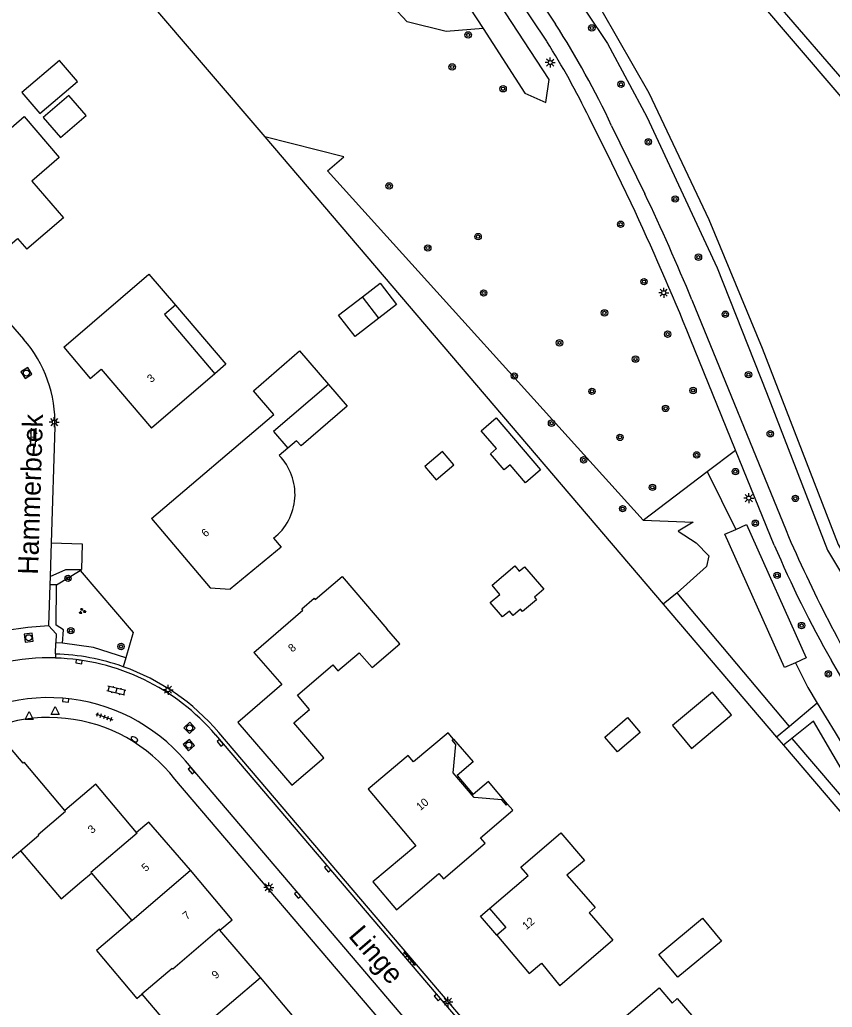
# Model space of a CAD drawing. Extents: x 131000 to 133013, y 393000 to 396501.
# Drawn here: x 131627.6 to 131729, y 395674.7 to 395798 of the extents above; entities that cross this region are included whole.
import ezdxf

# ---------------------------------------------------------------- set-up
doc = ezdxf.new("R2010")
doc.units = 0
for name, color, linetype in [('gg-afsc-erfafscheiding', 7, 'Continuous'), ('gg-afsc-hekwerk', 7, 'Continuous'), ('gg-anno-huisnummerreeks BGT', 7, 'Continuous'), ('gg-anno-openbare ruimte label', 7, 'Continuous'), ('gg-bbg-gedigitaliseerde bebouwing', 7, 'Continuous'), ('gg-bbg-gedigitaliseerde bijgebouw', 7, 'Continuous'), ('gg-bbg-hoofdgebouw', 7, 'Continuous'), ('gg-bbg-luifel en loopbrug', 7, 'Continuous'), ('gg-bbg-onder overbouw', 7, 'Continuous'), ('gg-bbg-pand overbouw', 7, 'Continuous'), ('gg-bbg-tussenscheiding', 7, 'Continuous'), ('gg-knt-verharding', 7, 'Continuous'), ('gg-kntw-bovenkant insteek waterloop', 7, 'Continuous'), ('gt-grn-groengrens', 7, 'Continuous'), ('gt-grn-vlakafsluiter', 7, 'Continuous'), ('gt-grn-weggrens', 7, 'Continuous'), ('gt-symb-boom', 7, 'Continuous'), ('gt-symb-brandkraan', 7, 'Continuous'), ('gt-symb-groenvak', 7, 'Continuous'), ('gt-symb-klinker verharding', 7, 'Continuous'), ('gt-symb-kolk', 7, 'Continuous'), ('gt-symb-lichtmast', 7, 'Continuous'), ('gt-symb-rioolschacht', 7, 'Continuous'), ('gt-symb-tegel verharding', 7, 'Continuous'), ('gt-symb-waterafsluiter', 7, 'Continuous')]:
    doc.layers.add(name, color=color, linetype=linetype)

# ---------------------------------------------------------------- blocks, each defined once
blk = doc.blocks.new('gt0-BOOM')
at = {"layer": 'gt-symb-boom'}
for radius in [0.4, 0.2]:
    blk.add_circle((0, 0), radius, dxfattribs=at)
blk = doc.blocks.new('gt0-LMAST')
at = {"layer": 'gt-symb-lichtmast'}
for p, q in [((-0.18, 0.17), (-0.45, 0.44)), ((-0.01, 0.25), (-0.01, 0.62)), ((0.17, 0.17), (0.44, 0.44)), ((-0.26, 0), (-0.63, 0)), ((-0.18, -0.18), (-0.45, -0.45)), ((-0.01, -0.25), (-0.01, -0.63)), ((0.44, -0.45), (0.17, -0.18)), ((0.24, 0), (0.62, 0))]:
    blk.add_line(p, q, dxfattribs=at)
blk.add_circle((-0.01, 0), 0.25, dxfattribs=at)
blk = doc.blocks.new('gt0-RS')
at = {"layer": 'gt-symb-rioolschacht'}
blk.add_lwpolyline([(-0.5, -0.5), (0.5, -0.5), (0.5, 0.5), (-0.5, 0.5)], close=True, dxfattribs=at)
blk.add_circle((0, 0), 0.375, dxfattribs=at)
blk = doc.blocks.new('gt0-KL1')
at = {"layer": 'gt-symb-klinker verharding'}
for p, q in [((-1.15, 0.3), (1.15, 0.3)), ((-1, -0.3), (-1, 0.3)), ((-0.5, 0.3), (-0.5, 0.45)), ((0, -0.3), (0, 0.3)), ((0.5, 0.3), (0.5, 0.45)), ((1, -0.3), (1, 0.3)), ((-1.15, -0.3), (1.15, -0.3)), ((-0.5, -0.45), (-0.5, -0.3)), ((0.5, -0.45), (0.5, -0.3))]:
    blk.add_line(p, q, dxfattribs=at)
blk = doc.blocks.new('gt0-GRVAK')
at = {"layer": 'gt-symb-groenvak'}
for p, q in [((-0.11, 0.19), (-0.23, 0.24)), ((-0.18, 0.15), (0.09, 0.15)), ((-0.09, 0.21), (-0.16, 0.32)), ((-0.05, 0.21), (-0.05, 0.39)), ((0, 0.21), (0.06, 0.32)), ((0.02, 0.19), (0.13, 0.24)), ((0.26, -0.05), (0.2, 0.06)), ((0.31, -0.05), (0.31, 0.13)), ((0.35, -0.05), (0.41, 0.06)), ((-0.24, -0.23), (-0.36, -0.18)), ((-0.32, -0.26), (-0.05, -0.26)), ((-0.23, -0.21), (-0.29, -0.09)), ((-0.18, -0.2), (-0.18, -0.02)), ((-0.14, -0.21), (-0.07, -0.09)), ((-0.12, -0.23), (0, -0.18)), ((0.24, -0.07), (0.12, -0.02)), ((0.17, -0.11), (0.44, -0.11)), ((0.37, -0.07), (0.49, -0.02))]:
    blk.add_line(p, q, dxfattribs=at)
blk = doc.blocks.new('gt0-WAFSL')
at = {"layer": 'gt-symb-waterafsluiter'}
for p, q in [((-0.5, -0.33), (0, 0.67)), ((0, 0.67), (0.5, -0.33)), ((0.5, -0.33), (-0.5, -0.33))]:
    blk.add_line(p, q, dxfattribs=at)
blk = doc.blocks.new('gt0-KOLK')
at = {"layer": 'gt-symb-kolk'}
blk.add_lwpolyline([(0, 0), (0.37, 0), (0.37, 0.4), (-0.38, 0.4), (-0.38, 0), (0, 0)], dxfattribs=at)
blk = doc.blocks.new('gt0-TEG1')
at = {"layer": 'gt-symb-tegel verharding'}
for p, q in [((-1.12, 0), (1.12, 0)), ((-0.9, -0.25), (-0.9, 0.25)), ((-0.45, -0.25), (-0.45, 0.25)), ((0, -0.25), (0, 0.25)), ((0.45, -0.25), (0.45, 0.25)), ((0.9, -0.25), (0.9, 0.25))]:
    blk.add_line(p, q, dxfattribs=at)
blk = doc.blocks.new('gt0-BR')
at = {"layer": 'gt-symb-brandkraan'}
for centre, radius, start, end in [((-0.24, 0), 0.206, 107.5669, 252.4331), ((0.6, -2.66), 3, 106.892, 107.5669), ((0, -0.69), 0.938, 73.108, 106.892), ((-0.6, -2.66), 3, 72.4331, 73.108), ((0.24, 0), 0.206, 287.567, 72.4331), ((0.6, 2.66), 3, 252.4331, 253.108), ((0, 0.69), 0.938, 253.108, 286.8921), ((-0.6, 2.66), 3, 286.8921, 287.567)]:
    blk.add_arc(centre, radius, start, end, dxfattribs=at)

msp = doc.modelspace()

# ---------------------------------------------------------------- linework, layer by layer
at = {"layer": 'gg-afsc-erfafscheiding'}
for p, q in [((131631.95, 395747.15), (131631.48, 395732.69)), ((131631.48, 395732.69), (131631.35, 395728.47)), ((131631.35, 395728.47), (131631.31, 395727.45)), ((131631.31, 395727.45), (131631.15, 395722.34))]:
    msp.add_line(p, q, dxfattribs=at)
msp.add_lwpolyline([(131631.15, 395722.34), (131632.09, 395721.31), (131632.07, 395720.19)], dxfattribs=at)
at = {"layer": 'gg-afsc-hekwerk'}
for p, q in [((131638.51, 395806.4), (131658.15, 395783.38)), ((131658.15, 395783.38), (131707.93, 395725.02)), ((131707.93, 395725.02), (131722.08, 395708.43)), ((131722.08, 395708.43), (131722.96, 395707.39))]:
    msp.add_line(p, q, dxfattribs=at)
msp.add_lwpolyline([(131722.96, 395707.39), (131764.32, 395658.91), (131764.89, 395651.14), (131734.21, 395625.18)], dxfattribs=at)
at = {"layer": 'gg-bbg-gedigitaliseerde bebouwing'}
for p, q in [((131651.92, 395753.81), (131644.02, 395747)), ((131661.02, 395744.5), (131659.96, 395743.59)), ((131689.13, 395699.29), (131688.48, 395700.05)), ((131626.12, 395692.93), (131627.65, 395694.23)), ((131635.3, 395690.41), (131636.5, 395691.43)), ((131636.5, 395691.43), (131641.56, 395685.5)), ((131686.24, 395687.01), (131691.03, 395691.13)), ((131642.8, 395676.31), (131648.02, 395670.23))]:
    msp.add_line(p, q, dxfattribs=at)
for points in [[(131622.24, 395780.86), (131628.09, 395785.91), (131632.48, 395780.79), (131629.07, 395777.87), (131633.01, 395773.28), (131628.45, 395769.34)], [(131633.04, 395757.1), (131643.68, 395766.24), (131646.99, 395762.36)], [(131646.99, 395762.36), (131645.62, 395761.19), (131651.92, 395753.81)], [(131656.73, 395751.68), (131662.49, 395756.65), (131666.11, 395752.46)], [(131666.11, 395752.46), (131659.23, 395746.58), (131661.02, 395744.5)], [(131659.26, 395733.26), (131660.21, 395732.14), (131653.84, 395726.88)], [(131656.78, 395719), (131662.91, 395724.28), (131662.79, 395724.42), (131664.34, 395725.75), (131664.46, 395725.61), (131667.8, 395728.49), (131673.4, 395721.93)], [(131661.55, 395702.4), (131665.54, 395705.83), (131661.79, 395710.19), (131663.76, 395711.88), (131662.24, 395713.64), (131666.65, 395717.43), (131667.29, 395716.68), (131669.94, 395718.96), (131671.55, 395717.09), (131675.01, 395720.06), (131673.4, 395721.93)], [(131681.71, 395708.18), (131681.07, 395708.94), (131676.73, 395705.31), (131676.07, 395706.1), (131671.07, 395701.93)], [(131688.48, 395700.05), (131688.34, 395699.93), (131687.78, 395700.59), (131684.3, 395700.87), (131681.68, 395703.94), (131682.01, 395707.51), (131681.56, 395708.05), (131681.71, 395708.18)], [(131691.03, 395691.13), (131690.13, 395692.19), (131695.13, 395696.46), (131698.07, 395693.02), (131695.89, 395691.16)], [(131627.65, 395694.23), (131632.72, 395688.23), (131635.3, 395690.41)], [(131695.89, 395691.16), (131699.42, 395687.12), (131698.67, 395686.46), (131701.64, 395683.06), (131694.99, 395677.36)], [(131641.56, 395685.5), (131637.13, 395681.77), (131642.17, 395675.77), (131642.8, 395676.31)], [(131701.68, 395672.23), (131707.4, 395677.12), (131709.04, 395675.2), (131709.68, 395675.76), (131714.86, 395669.72)]]:
    msp.add_lwpolyline(points, dxfattribs=at)
msp.add_arc((131654.98, 395738.74), 6.95, 307.9648, 44.3423, dxfattribs=at)
at = {"layer": 'gg-bbg-gedigitaliseerde bijgebouw'}
msp.add_line((131672.4, 395760.75), (131670.36, 395763.41), dxfattribs=at)
for points in [[(131630.49, 395785.8), (131632.63, 395783.3), (131635.84, 395786.06), (131633.7, 395788.55), (131630.49, 395785.8)], [(131670.36, 395763.41), (131672.57, 395765.11), (131674.61, 395762.45), (131672.4, 395760.75)], [(131686.54, 395727.38), (131689.37, 395729.8), (131689.94, 395729.14), (131690.6, 395729.7), (131693.01, 395726.88), (131691.83, 395725.88), (131692.08, 395725.58), (131690.35, 395724.09), (131690.09, 395724.39), (131689.18, 395723.61), (131688.71, 395724.16), (131687.84, 395723.42), (131686.31, 395725.21), (131687.51, 395726.24), (131686.54, 395727.38)], [(131709.07, 395709.87), (131711.45, 395707.01), (131716.46, 395711.19), (131714.08, 395714.05), (131709.07, 395709.87)], [(131703.45, 395710.86), (131705.03, 395709.01), (131702.19, 395706.58), (131700.61, 395708.43), (131703.45, 395710.86)], [(131709.75, 395678.42), (131707.38, 395681.26), (131712.81, 395685.79), (131715.18, 395682.94), (131709.75, 395678.42)]]:
    msp.add_lwpolyline(points, dxfattribs=at)
at = {"layer": 'gg-bbg-hoofdgebouw'}
for p, q in [((131656.78, 395719), (131660.28, 395714.97)), ((131657.6, 395678.38), (131652.55, 395684.32)), ((131662.7, 395672.36), (131657.6, 395678.38))]:
    msp.add_line(p, q, dxfattribs=at)
for points in [[(131619.36, 395773.8), (131624.24, 395768.09), (131627.27, 395770.68), (131628.45, 395769.34)], [(131633.04, 395757.1), (131636.34, 395753.21), (131637.71, 395754.39), (131644.02, 395747)], [(131644, 395735.7), (131659.3, 395748.7), (131656.73, 395751.68)], [(131644, 395735.7), (131651.35, 395727.07), (131653.84, 395726.88)], [(131660.28, 395714.97), (131654.8, 395710.25), (131661.55, 395702.4)], [(131633.2, 395699.24), (131628.12, 395705.3), (131627.96, 395705.17), (131626.38, 395707.02)], [(131642.15, 395696.49), (131637.04, 395702.52), (131633.2, 395699.24)], [(131671.07, 395701.93), (131677.02, 395694.82), (131671.65, 395690.32), (131674.6, 395686.86)], [(131674.6, 395686.86), (131679.91, 395691.4), (131680.49, 395690.72), (131685.7, 395695.17), (131685.11, 395695.85), (131689.13, 395699.29)], [(131648.88, 395691.78), (131643.67, 395697.8), (131642.15, 395696.49)], [(131652.55, 395684.32), (131654.09, 395685.61), (131648.88, 395691.78)], [(131687.13, 395683.66), (131691.19, 395678.88), (131692.72, 395680.18), (131694.99, 395677.36)]]:
    msp.add_lwpolyline(points, dxfattribs=at)
at = {"layer": 'gg-bbg-luifel en loopbrug'}
for points in [[(131627.83, 395788.91), (131630.07, 395786.29), (131634.76, 395790.29), (131632.53, 395792.91), (131627.83, 395788.91)], [(131672.4, 395760.75), (131669.43, 395758.46), (131667.38, 395761.13), (131670.36, 395763.41)], [(131646.99, 395762.36), (131653.29, 395754.98), (131651.92, 395753.81)], [(131666.11, 395752.46), (131668.44, 395749.75), (131662.68, 395744.78), (131662.11, 395745.43), (131661.02, 395744.5)], [(131687.1, 395744.45), (131685.19, 395746.69), (131687.06, 395748.29), (131692.61, 395741.79), (131690.73, 395740.19), (131688.82, 395742.43), (131688.05, 395741.78), (131686.33, 395743.79), (131687.1, 395744.45)], [(131678.13, 395742.21), (131679.56, 395740.53), (131681.78, 395742.41), (131680.34, 395744.09), (131678.13, 395742.21)], [(131681.71, 395708.18), (131684.17, 395705.32), (131682.17, 395703.62), (131684.19, 395701.25)], [(131688.48, 395700.05), (131686.08, 395702.87), (131684.19, 395701.25)]]:
    msp.add_lwpolyline(points, dxfattribs=at)
at = {"layer": 'gg-bbg-onder overbouw'}
msp.add_lwpolyline([(131686.24, 395687.01), (131688.25, 395684.64), (131687.13, 395683.66)], dxfattribs=at)
at = {"layer": 'gg-bbg-pand overbouw'}
msp.add_lwpolyline([(131687.13, 395683.66), (131685.11, 395686.05), (131686.24, 395687.01)], dxfattribs=at)
at = {"layer": 'gg-bbg-tussenscheiding'}
msp.add_line((131641.56, 395685.5), (131648.88, 395691.78), dxfattribs=at)
for points in [[(131627.65, 395694.23), (131629.93, 395696.18), (131629.86, 395696.26), (131633.26, 395699.18), (131633.2, 395699.24)], [(131642.15, 395696.49), (131642.21, 395696.41), (131636.43, 395691.52), (131636.5, 395691.43)], [(131652.55, 395684.32), (131652.48, 395684.41), (131646.66, 395679.45), (131646.59, 395679.53), (131642.8, 395676.31)], [(131648.02, 395670.23), (131650.36, 395672.21), (131657.6, 395678.38)]]:
    msp.add_lwpolyline(points, dxfattribs=at)
at = {"layer": 'gg-knt-verharding'}
for p, q in [((131693.4, 395795.32), (131676.9, 395820.01)), ((131701.47, 395784.78), (131705.62, 395776.27)), ((131711.51, 395763.04), (131723.26, 395734.21)), ((131716.95, 395744.27), (131711.28, 395758.19)), ((131721.79, 395732.4), (131716.95, 395744.27)), ((131632.03, 395718.8), (131632.07, 395720.19)), ((131736.87, 395704.34), (131728.94, 395717.97)), ((131707.56, 395643.58), (131652.03, 395708.68)), ((131711.01, 395640.3), (131652.41, 395709)), ((131703.79, 395640.28), (131648.24, 395705.44)), ((131699.04, 395642.08), (131646.93, 395703.17))]:
    msp.add_line(p, q, dxfattribs=at)
for points in [[(131677.54, 395822.72), (131683.33, 395814.21), (131694.47, 395797.45)], [(131579.51, 395814.97), (131616.86, 395771.42), (131616.71, 395768.67), (131623.25, 395761.04), (131625.86, 395760.6), (131628.03, 395758.11)], [(131703.91, 395775.09), (131701.49, 395780.11), (131698.67, 395785.79)], [(131631.48, 395732.69), (131635.36, 395732.55), (131635.28, 395729.34)], [(131631.35, 395728.47), (131633.31, 395729.33), (131635.28, 395729.34)], [(131625.59, 395721.74), (131628.54, 395722.14), (131631.15, 395722.34)]]:
    msp.add_lwpolyline(points, dxfattribs=at)
for centre, radius, start, end in [((131601.4, 395737.77), 110.57, 25.1618, 32.6722), ((131600.74, 395737.77), 109.07, 26.1187, 31.8413), ((131418.85, 395640.83), 317.15, 22.6641, 25.281), ((131399.42, 395632.16), 336.37, 22.0054, 25.1466), ((131616.06, 395747.66), 15.89, 358.1707, 41.1224), ((131877.95, 395800.1), 168.14, 203.0729, 211.5324), ((131851.95, 395787.92), 141.51, 203.0983, 209.6212), ((131631.16, 395690.87), 27.45, 88.2203, 102.1841), ((131631.16, 395690.88), 27.43, 40.4592, 88.2195), ((131631.16, 395690.9), 27.91, 70.5127, 88.2102), ((131631.16, 395690.89), 27.92, 40.4505, 70.5219), ((131631.15, 395690.91), 22.44, 40.3624, 130.5188), ((131631.19, 395690.95), 19.92, 37.8483, 130.1424)]:
    msp.add_arc(centre, radius, start, end, dxfattribs=at)
at = {"layer": 'gg-kntw-bovenkant insteek waterloop'}
msp.add_line((131671.84, 395817.92), (131685.43, 395796.92), dxfattribs=at)
msp.add_lwpolyline([(131685.43, 395796.92), (131690.64, 395788.86), (131693.27, 395787.66), (131693.66, 395790.56), (131674.15, 395820.41)], dxfattribs=at)
at = {"layer": 'gt-grn-groengrens'}
for p, q in [((131921.03, 395568.6), (131637.22, 395898.89)), ((131713.41, 395741.61), (131716.95, 395744.27)), ((131705.43, 395735.53), (131713.41, 395741.61)), ((131713.41, 395741.61), (131716.97, 395734.36)), ((131635.1, 395729.23), (131635.28, 395729.34)), ((131632.15, 395727.43), (131635.1, 395729.23)), ((131632.15, 395727.43), (131631.31, 395727.45)), ((131709.65, 395726.43), (131707.93, 395725.02)), ((131723.71, 395709.75), (131709.65, 395726.43)), ((131632.9, 395720.17), (131632.07, 395720.19)), ((131727.15, 395712.65), (131723.71, 395709.75)), ((131723.71, 395709.75), (131722.08, 395708.43)), ((131724, 395708.26), (131722.96, 395707.39))]:
    msp.add_line(p, q, dxfattribs=at)
for points in [[(131814.59, 395690.1), (131774.74, 395736.53), (131729.64, 395788.95), (131679.59, 395847.48), (131637.74, 395895.97), (131635.85, 395889.46), (131629.54, 395875.28), (131638.15, 395872.98), (131661.08, 395850.87), (131677.42, 395832.35), (131690.17, 395814.99), (131694.31, 395807.8), (131696.07, 395805.09), (131700.27, 395799.12), (131706.11, 395788.88), (131713.63, 395773.08), (131720.28, 395757.01), (131729.77, 395732.46), (131732.08, 395728.52), (131740.63, 395711.98), (131745.51, 395704.04), (131755.21, 395688.51), (131775.82, 395662.67), (131777.08, 395661.49)], [(131685.43, 395796.92), (131680.8, 395796.56), (131675.93, 395797.75), (131674.14, 395799.66), (131669.98, 395802.75), (131667.25, 395803.82), (131665.11, 395806.43), (131659.41, 395814.4), (131660, 395817.49), (131661.67, 395822.48), (131662.26, 395823.31), (131665.72, 395826.37)], [(131693.09, 395806.81), (131700.94, 395795.04), (131705.87, 395785.88), (131714.64, 395767.04), (131720.8, 395751.46), (131728.45, 395731.76), (131730.17, 395728.85), (131734.11, 395721.17), (131738.93, 395711.92), (131745.2, 395701.69), (131754.12, 395687.37), (131757.53, 395682.98), (131764.68, 395674.02), (131770.92, 395666.35), (131774.58, 395661.62), (131775.57, 395660.65)], [(131705.43, 395735.53), (131665.98, 395779.16), (131668.01, 395780.9), (131658.15, 395783.38)], [(131705.43, 395735.53), (131711.65, 395735.26), (131709.77, 395734.13), (131712.04, 395732.67), (131713.6, 395731.07), (131713.32, 395729.74), (131709.65, 395726.43)], [(131724.43, 395717.71), (131723.08, 395717.1), (131715.62, 395733.75), (131716.97, 395734.36)], [(131716.97, 395734.36), (131718.33, 395734.97), (131725.79, 395718.31), (131724.43, 395717.71)], [(131632.9, 395720.17), (131633.02, 395721.83), (131632.1, 395722.4), (131632.15, 395727.43)], [(131640.8, 395718.33), (131636.78, 395719.61), (131632.9, 395720.17)], [(131724.43, 395717.71), (131725.96, 395714.61), (131727.15, 395712.65)], [(131727.15, 395712.65), (131729.39, 395708.98), (131730.92, 395706.4), (131733.99, 395700.72), (131735.5, 395698.13), (131736.27, 395696.97), (131738.07, 395694.58), (131745.33, 395685.93)], [(131737.18, 395692.92), (131734.05, 395697.81), (131726.68, 395710.39), (131724, 395708.26)], [(131724, 395708.26), (131735.07, 395695.3), (131737.18, 395692.92)]]:
    msp.add_lwpolyline(points, dxfattribs=at)
at = {"layer": 'gt-grn-vlakafsluiter'}
msp.add_line((131640.8, 395718.33), (131640.47, 395717.21), dxfattribs=at)
msp.add_lwpolyline([(131635.1, 395729.23), (131641.73, 395721.49), (131640.8, 395718.33)], dxfattribs=at)
at = {"layer": 'gt-grn-weggrens'}
msp.add_line((131632.03, 395718.8), (131632.01, 395718.3), dxfattribs=at)

# ---------------------------------------------------------------- block references
at = {"layer": 'gt-symb-boom'}
for p in [(131699, 395796.99), (131683.56, 395796.12), (131681.56, 395792.12), (131687.92, 395789.39), (131702.65, 395789.96), (131706.06, 395782.76), (131673.69, 395777.26), (131709.42, 395775.62), (131702.6, 395772.47), (131684.8, 395770.93), (131678.51, 395769.51), (131712.32, 395768.36), (131705.52, 395765.3), (131685.49, 395763.89), (131700.58, 395761.4), (131715.67, 395761.23), (131708.47, 395758.74), (131694.96, 395757.66), (131704.46, 395755.63), (131718.57, 395753.68), (131689.32, 395753.52), (131699.02, 395751.6), (131711.65, 395751.71), (131708.21, 395749.47), (131693.97, 395747.63), (131721.29, 395746.3), (131702.52, 395745.85), (131697.98, 395743.05), (131712.1, 395743.66), (131716.94, 395741.58), (131706.57, 395739.61), (131724.42, 395738.23), (131702.85, 395736.95), (131719.42, 395735.13), (131633.58, 395728.25), (131722.14, 395728.62), (131633.93, 395721.71), (131725.2, 395722.35), (131640.2, 395719.73), (131728.54, 395716.31)]:
    msp.add_blockref('gt0-BOOM', p, dxfattribs=at)
at = {"layer": 'gt-symb-brandkraan', "rotation": -29.076863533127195}
msp.add_blockref('gt0-BR', (131641.87, 395708.15), dxfattribs=at)
at = {"layer": 'gt-symb-groenvak'}
msp.add_blockref('gt0-GRVAK', (131635.35, 395724.15), dxfattribs=at)
at = {"layer": 'gt-symb-klinker verharding'}
for p, rotation in [((131629.25, 395745.86), 87.59258615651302), ((131639.6, 395714.21), 165.75525752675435)]:
    msp.add_blockref('gt0-KL1', p, dxfattribs=dict(at, rotation=rotation))
at = {"layer": 'gt-symb-kolk'}
for p, rotation in [((131634.97, 395718.04), 171.54573827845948), ((131633.31, 395713.24), 173.79902900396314), ((131652.74, 395707.84), 129.11608917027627), ((131649.14, 395704.39), 130.2968962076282), ((131666.16, 395692.11), 130.29689620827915), ((131662.4, 395688.83), 130.41476536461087), ((131679.87, 395676.04), 130.25318526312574)]:
    msp.add_blockref('gt0-KOLK', p, dxfattribs=dict(at, rotation=rotation))
at = {"layer": 'gt-symb-lichtmast'}
for p in [(131693.81, 395792.67), (131707.99, 395763.92), (131631.87, 395747.76), (131718.61, 395738.27), (131646.08, 395714.34), (131658.66, 395689.65), (131681.03, 395675.37)]:
    msp.add_blockref('gt0-LMAST', p, dxfattribs=at)
at = {"layer": 'gt-symb-rioolschacht'}
for p, rotation in [((131628.38, 395753.89), -58.27993988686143), ((131628.67, 395720.83), 97.53025334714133), ((131648.77, 395709.56), -47.838118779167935), ((131648.67, 395707.42), -49.98904227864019)]:
    msp.add_blockref('gt0-RS', p, dxfattribs=dict(at, rotation=rotation))
at = {"layer": 'gt-symb-tegel verharding'}
for p, rotation in [((131638.12, 395710.96), -19.50357322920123), ((131676.19, 395680.76), -49.54161829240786)]:
    msp.add_blockref('gt0-TEG1', p, dxfattribs=dict(at, rotation=rotation))
at = {"layer": 'gt-symb-waterafsluiter'}
for p in [(131631.97, 395711.58), (131628.72, 395710.96)]:
    msp.add_blockref('gt0-WAFSL', p, dxfattribs=at)

# ---------------------------------------------------------------- texts
at = {"layer": 'gg-anno-huisnummerreeks BGT'}
for s, rotation, p in [('3', 40.5, (131643.97, 395752.62)), ('6', 40.5, (131650.76, 395733.33)), ('8', 41, (131661.6, 395718.96)), ('10', 39.9, (131677.58, 395699.17)), ('3', 40.3, (131636.57, 395696.3)), ('5', 40.9, (131643.28, 395691.54)), ('7', 40.2, (131648.41, 395685.54)), ('12', 40.3, (131690.83, 395684.29)), ('9', 40.3, (131652.04, 395678.14))]:
    msp.add_text(s, height=1, rotation=rotation, dxfattribs=at).set_placement(p)
at = {"layer": 'gg-anno-openbare ruimte label'}
for s, rotation, p in [('Hammerbeek', 88.2, (131629.83, 395728.68)), ('Linge', 310.6, (131668.5, 395683.55))]:
    msp.add_text(s, height=2.5, rotation=rotation, dxfattribs=at).set_placement(p)

doc.saveas('drawing.dxf')
